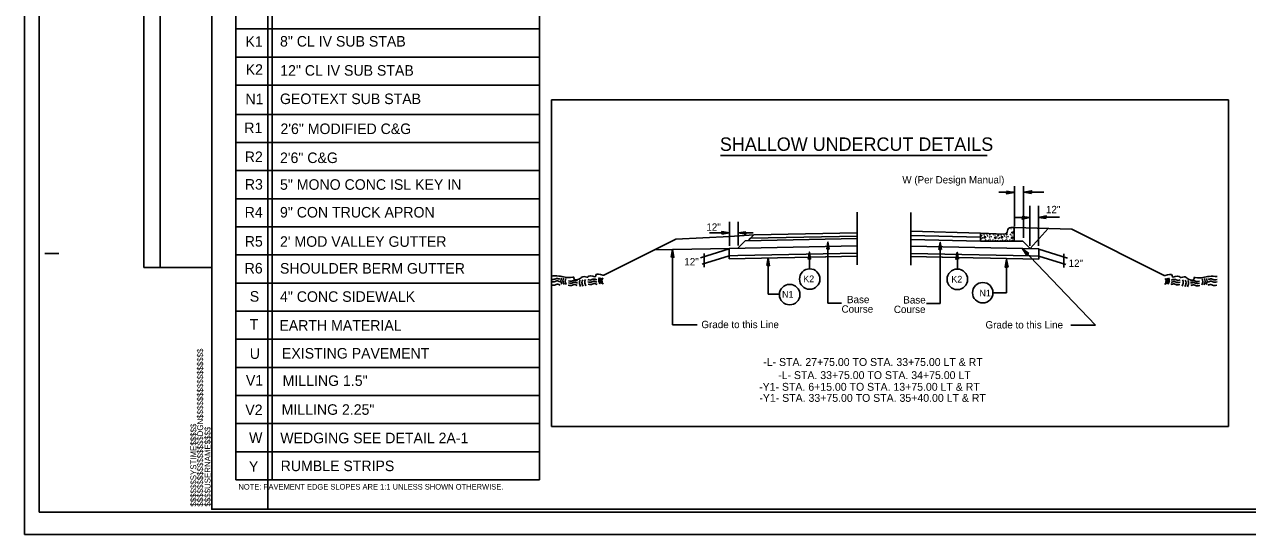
# Model space of a CAD drawing. Extents: x 1640342 to 1730599, y 538663 to 843747.
# Drawn here: x 1729840.7 to 1730058.2, y 539863.4 to 539954.1 of the extents above; entities that cross this region are included whole.
import ezdxf

# ---------------------------------------------------------------- set-up
doc = ezdxf.new("R2010")
doc.units = 0
for name, color, linetype in [('Default', 7, 'Continuous'), ('Old_Level_10', 7, 'Continuous'), ('Old_Level_11', 7, 'Continuous'), ('Old_Level_19', 7, 'Continuous'), ('Old_Level_2', 7, 'Continuous'), ('Old_Level_21', 7, 'Continuous'), ('Old_Level_3', 7, 'Continuous'), ('Old_Level_5', 7, 'Continuous'), ('Sheet Block Revision CELL', 7, 'Continuous'), ('Sheet Clip Boundary CELL', 7, 'Continuous'), ('Sheet Layout Plan Border', 7, 'Continuous'), ('Sheet Plan CELL', 7, 'Continuous'), ('Sheet Plan Layout CELL', 7, 'Continuous'), ('Sheet Plot Border Inside CELL', 7, 'Continuous'), ('Sheet Plot Border Outside CELL', 7, 'Continuous'), ('Typical Curb CELL', 7, 'Continuous'), ('Typical Detail Wedge2 CELL', 7, 'Continuous'), ('Typical ID Circle CELL', 7, 'Continuous'), ('Typical Pavement Slope CELL', 7, 'Continuous'), ('Typical Terminator CELL', 7, 'Continuous'), ('Typical Text Label CELL', 7, 'Continuous')]:
    doc.layers.add(name, color=color, linetype=linetype)

msp = doc.modelspace()

# ---------------------------------------------------------------- linework, layer by layer
at = {"layer": 'Old_Level_10'}
for p, q in [((1730043.33, 539909.44), (1730026.89, 539917.66)), ((1729943.71, 539909.5), (1729956.48, 539915.88))]:
    msp.add_line(p, q, dxfattribs=at)
at = {"layer": 'Old_Level_11'}
for p, q in [((1730013.94, 539924.26), (1730016.6, 539924.26)), ((1730016.71, 539918.19), (1730016.71, 539925.35)), ((1730018.35, 539916.12), (1730018.35, 539925.33)), ((1730018.39, 539924.27), (1730021.91, 539924.27)), ((1730019.47, 539914.7), (1730019.47, 539921.85)), ((1730021.01, 539914.7), (1730021.01, 539921.86)), ((1729988.76, 539911.32), (1729988.76, 539920.7)), ((1729998.28, 539911.26), (1729998.28, 539920.65)), ((1730016.65, 539919.74), (1730019.32, 539919.74)), ((1730021.23, 539919.8), (1730024.75, 539919.8)), ((1729966.03, 539914.75), (1729966.03, 539918.98)), ((1729967.57, 539914.76), (1729967.57, 539918.98)), ((1729966.03, 539917.02), (1729962.51, 539917.02)), ((1729970.24, 539917.02), (1729967.57, 539917.02)), ((1729960.89, 539912.61), (1729965.98, 539914.16)), ((1729961.19, 539911.47), (1729965.98, 539912.95)), ((1730026.15, 539912.55), (1730021.06, 539914.1)), ((1730025.85, 539911.41), (1730021.06, 539912.89))]:
    msp.add_line(p, q, dxfattribs=at)
for points in [[(1730015.29, 539924.47), (1730016.66, 539924.24), (1730015.29, 539923.99), (1730015.46, 539924.24)], [(1730019.77, 539924.04), (1730018.4, 539924.26), (1730019.77, 539924.51), (1730019.59, 539924.26)], [(1730018.08, 539919.97), (1730019.45, 539919.74), (1730018.08, 539919.49), (1730018.26, 539919.74)], [(1730022.36, 539919.56), (1730020.99, 539919.78), (1730022.36, 539920.03), (1730022.19, 539919.78)], [(1729964.67, 539916.79), (1729966.03, 539917.02), (1729964.67, 539917.27), (1729964.84, 539917.02)], [(1729968.94, 539917.24), (1729967.57, 539917.02), (1729968.94, 539916.77), (1729968.76, 539917.02)]]:
    msp.add_lwpolyline(points, close=True, dxfattribs=at)
at = {"layer": 'Old_Level_19'}
for p, q in [((1729932.29, 539873.1), (1729932.29, 540033.18)), ((1729878.27, 539873.1), (1729878.27, 540003.1)), ((1729884.76, 539873.1), (1729884.76, 540003.1)), ((1729878.27, 539953.31), (1729932.29, 539953.31)), ((1729878.27, 539948.31), (1729932.29, 539948.31)), ((1729878.27, 539943.31), (1729932.29, 539943.31)), ((1729878.27, 539938.1), (1729932.29, 539938.1)), ((1729878.27, 539933.09), (1729932.29, 539933.09)), ((1729878.27, 539928.1), (1729932.29, 539928.1)), ((1729878.27, 539923.1), (1729932.29, 539923.1)), ((1729878.27, 539918.1), (1729932.29, 539918.1)), ((1729878.27, 539913.1), (1729932.29, 539913.1)), ((1729878.27, 539908.1), (1729932.29, 539908.1)), ((1729878.27, 539903.1), (1729932.29, 539903.1)), ((1729878.27, 539898.1), (1729932.29, 539898.1)), ((1729878.27, 539893.1), (1729932.29, 539893.1)), ((1729878.27, 539888.1), (1729932.29, 539888.1)), ((1729878.27, 539883.1), (1729932.29, 539883.1)), ((1729878.27, 539878.1), (1729932.29, 539878.1)), ((1729878.27, 539873.1), (1729932.29, 539873.1))]:
    msp.add_line(p, q, dxfattribs=at)
at = {"layer": 'Old_Level_2'}
for p, q in [((1730026.89, 539917.66), (1730016.68, 539917.98)), ((1730019.53, 539914.23), (1730022.71, 539917.79)), ((1729956.48, 539915.88), (1729966.09, 539916.41)), ((1729968.83, 539915.6), (1729967.52, 539914.29)), ((1729970.38, 539916.65), (1729969.34, 539915.61)), ((1730018.21, 539915.55), (1730019.53, 539914.23)), ((1729965.98, 539914.26), (1729952.7, 539913.99))]:
    msp.add_line(p, q, dxfattribs=at)
for points in [[(1729943.71, 539909.5), (1729943.5, 539909.52), (1729942.26, 539909.52), (1729942.26, 539909.34), (1729941.02, 539909.34), (1729940.84, 539909.16), (1729940.66, 539909.16), (1729939.78, 539909.16), (1729939.6, 539908.99), (1729938.36, 539908.99), (1729938.36, 539909.16), (1729938.18, 539909.16), (1729935.7, 539909.34), (1729934.28, 539909.34)], [(1729935.89, 539908.77), (1729935.31, 539908.91), (1729934.72, 539908.73), (1729934.28, 539908.81)], [(1729935.91, 539908.33), (1729935.33, 539908.47), (1729934.74, 539908.29), (1729934.3, 539908.37)], [(1729936.2, 539909), (1729936.06, 539908.52), (1729936.26, 539907.9)], [(1729936.58, 539908.96), (1729936.44, 539908.48), (1729936.64, 539907.86)], [(1729936.97, 539908.94), (1729936.84, 539908.46), (1729937.03, 539907.84)], [(1729939.03, 539908.47), (1729938.45, 539908.61), (1729937.86, 539908.43), (1729937.42, 539908.51)], [(1729939.5, 539908.6), (1729939.36, 539908.12), (1729939.56, 539907.51)], [(1729939.95, 539908.66), (1729939.82, 539908.18), (1729940.01, 539907.57)], [(1729940.45, 539908.72), (1729940.31, 539908.24), (1729940.51, 539907.62)], [(1729942.45, 539908.67), (1729941.87, 539908.81), (1729941.28, 539908.63), (1729940.84, 539908.71)], [(1729942.94, 539909.06), (1729942.8, 539908.58), (1729943, 539907.96)], [(1729943.23, 539909.04), (1729943.09, 539908.56), (1729943.29, 539907.94)], [(1729943.51, 539909), (1729943.37, 539908.52), (1729943.57, 539907.9)], [(1730043.33, 539909.44), (1730043.54, 539909.46), (1730044.78, 539909.46), (1730044.78, 539909.28), (1730046.02, 539909.28), (1730046.2, 539909.11), (1730046.38, 539909.11), (1730047.27, 539909.11), (1730047.44, 539908.93), (1730048.69, 539908.93), (1730048.69, 539909.11), (1730048.86, 539909.11), (1730051.35, 539909.28), (1730052.76, 539909.28)], [(1730043.53, 539908.94), (1730043.67, 539908.46), (1730043.47, 539907.85)], [(1730043.81, 539908.98), (1730043.95, 539908.5), (1730043.75, 539907.89)], [(1730044.11, 539909), (1730044.25, 539908.52), (1730044.05, 539907.91)], [(1730044.59, 539908.61), (1730045.17, 539908.75), (1730045.77, 539908.57), (1730046.2, 539908.65)], [(1730046.59, 539908.66), (1730046.73, 539908.18), (1730046.53, 539907.57)], [(1730047.09, 539908.6), (1730047.23, 539908.12), (1730047.03, 539907.51)], [(1730047.55, 539908.54), (1730047.68, 539908.07), (1730047.49, 539907.45)], [(1730048.01, 539908.41), (1730048.59, 539908.55), (1730049.18, 539908.37), (1730049.62, 539908.45)], [(1730050.07, 539908.88), (1730050.21, 539908.4), (1730050.01, 539907.79)], [(1730050.47, 539908.9), (1730050.61, 539908.42), (1730050.41, 539907.81)], [(1730050.84, 539908.94), (1730050.98, 539908.46), (1730050.78, 539907.85)], [(1730051.15, 539908.71), (1730051.73, 539908.85), (1730052.32, 539908.67), (1730052.76, 539908.75)], [(1729935.97, 539907.75), (1729935.39, 539907.89), (1729934.8, 539907.71), (1729934.36, 539907.79)], [(1729938.99, 539907.69), (1729938.41, 539907.83), (1729937.82, 539907.65), (1729937.38, 539907.73)], [(1729939.03, 539908.11), (1729938.45, 539908.25), (1729937.86, 539908.07), (1729937.42, 539908.15)], [(1729942.47, 539908.27), (1729941.89, 539908.41), (1729941.3, 539908.23), (1729940.86, 539908.31)], [(1729942.53, 539907.87), (1729941.95, 539908.01), (1729941.36, 539907.83), (1729940.92, 539907.91)], [(1730044.52, 539907.82), (1730045.09, 539907.96), (1730045.69, 539907.78), (1730046.12, 539907.86)], [(1730044.57, 539908.21), (1730045.15, 539908.35), (1730045.75, 539908.17), (1730046.18, 539908.25)], [(1730048.01, 539908.06), (1730048.59, 539908.19), (1730049.18, 539908.02), (1730049.62, 539908.09)], [(1730048.05, 539907.64), (1730048.63, 539907.78), (1730049.22, 539907.6), (1730049.66, 539907.68)], [(1730051.07, 539907.7), (1730051.65, 539907.84), (1730052.24, 539907.66), (1730052.68, 539907.74)], [(1730051.13, 539908.27), (1730051.71, 539908.41), (1730052.3, 539908.23), (1730052.74, 539908.31)]]:
    msp.add_spline(points, degree=3, dxfattribs=at)
at = {"layer": 'Old_Level_3'}
for p, q in [((1729998.28, 539917.31), (1730010.68, 539916.98)), ((1729966.09, 539916.41), (1729970.38, 539916.65)), ((1729968.83, 539915.6), (1729988.76, 539916)), ((1729969.81, 539916.08), (1729969.34, 539915.61)), ((1729970.38, 539916.65), (1729969.81, 539916.08)), ((1729988.76, 539916.46), (1729969.81, 539916.08)), ((1729969.81, 539916.08), (1729969.81, 539916.08)), ((1729988.76, 539917.02), (1729970.38, 539916.65)), ((1729998.28, 539916.59), (1730010.66, 539916.26)), ((1730010.68, 539915.58), (1729998.28, 539915.84)), ((1730018.21, 539915.55), (1730016.68, 539915.58)), ((1729965.98, 539914.26), (1729988.76, 539914.71)), ((1729965.98, 539914.16), (1729965.98, 539912.95)), ((1729965.98, 539912.95), (1729965.98, 539912.41)), ((1729983.19, 539912.76), (1729988.76, 539912.87)), ((1729988.76, 539912.87), (1729988.76, 539913.41)), ((1730021.06, 539914.2), (1729998.28, 539914.66)), ((1729998.28, 539912.81), (1729998.28, 539913.35)), ((1730021.06, 539914.1), (1730021.06, 539912.89)), ((1730021.06, 539912.89), (1730021.06, 539912.36)), ((1729977.66, 539912.65), (1729977.67, 539912.67)), ((1729977.67, 539912.65), (1729983.11, 539912.76)), ((1729977.67, 539912.67), (1729977.67, 539912.65)), ((1730003.85, 539912.7), (1729998.28, 539912.81)), ((1730009.37, 539912.59), (1730003.93, 539912.7)), ((1730009.38, 539912.62), (1730009.37, 539912.59)), ((1730009.38, 539912.59), (1730009.38, 539912.62))]:
    msp.add_line(p, q, dxfattribs=at)
for points in [[(1729988.76, 539913.41), (1729967.51, 539912.98), (1729965.98, 539912.95)], [(1729998.28, 539913.35), (1730019.53, 539912.93), (1730021.06, 539912.89)], [(1729965.98, 539912.41), (1729974.59, 539912.59), (1729977.66, 539912.65)], [(1729983.11, 539912.76), (1729983.19, 539912.76)], [(1730003.93, 539912.7), (1730003.85, 539912.7)], [(1730021.06, 539912.36), (1730012.45, 539912.53), (1730009.38, 539912.59)]]:
    msp.add_lwpolyline(points, dxfattribs=at)
at = {"layer": 'Old_Level_5'}
for p, q in [((1729983.53, 539904.55), (1729983.54, 539915.17)), ((1730003.52, 539904.49), (1730003.5, 539915.11)), ((1729955.91, 539900.69), (1729955.93, 539913.94)), ((1730031.13, 539900.63), (1730018.17, 539914.21)), ((1729972.9, 539906.13), (1729972.91, 539911.96)), ((1730015.33, 539906.38), (1730015.33, 539912.22)), ((1730012.9, 539906.38), (1730015.33, 539906.38)), ((1729974.92, 539906.13), (1729972.9, 539906.13)), ((1729985.96, 539904.55), (1729983.53, 539904.55)), ((1730001.08, 539904.49), (1730003.52, 539904.49)), ((1729960.31, 539900.69), (1729955.91, 539900.69)), ((1730026.73, 539900.63), (1730031.13, 539900.63))]:
    msp.add_line(p, q, dxfattribs=at)
at = {"layer": 'Sheet Block Revision CELL'}
msp.add_line((1729864.8, 539910.86), (1729864.79, 540068.99), dxfattribs=at)
msp.add_lwpolyline([(1729861.89, 539910.86), (1729861.89, 540068.99), (1729873.99, 540068.99), (1729873.99, 539910.86)], close=True, dxfattribs=at)
at = {"layer": 'Sheet Clip Boundary CELL'}
msp.add_lwpolyline([(1729883.99, 539867.86), (1730163.99, 539867.86), (1730163.99, 540035.56), (1730126.14, 540035.56), (1730126.14, 540077.86), (1729883.99, 540077.86)], close=True, dxfattribs=at)
at = {"layer": 'Sheet Layout Plan Border'}
msp.add_lwpolyline([(1729883.99, 539867.86), (1730163.99, 539867.86), (1730163.99, 540035.56), (1730126.14, 540035.56), (1730126.14, 540077.86), (1729883.99, 540077.86)], close=True, dxfattribs=at)
at = {"layer": 'Sheet Plan CELL'}
for p, q in [((1729844.3, 539913.36), (1729846.8, 539913.36)), ((1729873.99, 539867.86), (1729873.99, 539867.86))]:
    msp.add_line(p, q, dxfattribs=at)
for points in [[(1730174, 540077.86), (1729873.99, 540077.86), (1729873.99, 539867.86), (1730173.99, 539867.86)], [(1729873.99, 539867.86), (1729873.99, 540077.86), (1730133.98, 540077.86), (1730133.99, 540047.85), (1730173.99, 540047.85), (1730173.99, 539867.86)]]:
    msp.add_lwpolyline(points, close=True, dxfattribs=at)
at = {"layer": 'Sheet Plan Layout CELL'}
msp.add_lwpolyline([(1729873.99, 540077.86), (1729873.99, 539867.86), (1730173.99, 539867.86), (1730173.99, 540035.56), (1730126.14, 540035.56), (1730126.14, 540077.86)], close=True, dxfattribs=at)
at = {"layer": 'Sheet Plot Border Inside CELL'}
msp.add_lwpolyline([(1729843.29, 539867.36), (1730176.49, 539867.36), (1730176.49, 540078.36), (1729843.29, 540078.36)], close=True, dxfattribs=at)
at = {"layer": 'Sheet Plot Border Outside CELL'}
msp.add_lwpolyline([(1729840.69, 539863.36), (1730177.39, 539863.36), (1730177.39, 540082.36), (1729840.69, 540082.36)], close=True, dxfattribs=at)
at = {"layer": 'Typical Curb CELL'}
for p, q in [((1730015.48, 539917.38), (1730015.48, 539917.4)), ((1730016.68, 539917.98), (1730016.05, 539917.98)), ((1730016.68, 539915.58), (1730016.68, 539917.98)), ((1730010.68, 539915.58), (1730010.68, 539916.98)), ((1730010.68, 539916.98), (1730014.88, 539916.8)), ((1730016.68, 539915.58), (1730010.68, 539915.58)), ((1730011.3, 539916.15), (1730011.51, 539916.44)), ((1730011.59, 539916.17), (1730011.3, 539916.15)), ((1730011.51, 539916.44), (1730011.59, 539916.17)), ((1730013.14, 539916.03), (1730013.29, 539916.3)), ((1730013.54, 539916.12), (1730013.14, 539916.03)), ((1730013.29, 539916.3), (1730013.54, 539916.12)), ((1730014.3, 539916.15), (1730014.51, 539916.44)), ((1730014.59, 539916.17), (1730014.3, 539916.15)), ((1730014.51, 539916.44), (1730014.59, 539916.17)), ((1730016.14, 539916.03), (1730016.29, 539916.3)), ((1730016.53, 539916.12), (1730016.14, 539916.03)), ((1730016.22, 539917.18), (1730016.26, 539916.96)), ((1730016.59, 539917.07), (1730016.22, 539917.18)), ((1730016.26, 539916.96), (1730016.59, 539917.07)), ((1730016.29, 539916.3), (1730016.53, 539916.12))]:
    msp.add_line(p, q, dxfattribs=at)
for centre in [(1730016.12, 539917.8), (1730016.52, 539917.27), (1730016.64, 539917.71), (1730010.7, 539915.65), (1730010.72, 539916.39), (1730010.76, 539916.62), (1730010.85, 539916.04), (1730010.89, 539916.54), (1730011.08, 539916.15), (1730011.15, 539916.84), (1730011.21, 539915.59), (1730011.38, 539916.63), (1730011.49, 539916.88), (1730011.59, 539915.76), (1730011.85, 539916.73), (1730011.92, 539916.48), (1730012.08, 539915.7), (1730012.28, 539916.28), (1730012.34, 539916.69), (1730012.36, 539915.91), (1730012.39, 539916.81), (1730012.49, 539915.63), (1730012.58, 539916.34), (1730012.92, 539915.78), (1730013, 539916.74), (1730013.29, 539916.62), (1730013.33, 539915.69), (1730013.7, 539915.65), (1730013.71, 539916.39), (1730013.76, 539916.62), (1730013.85, 539916.04), (1730013.89, 539916.54), (1730014.08, 539916.15), (1730014.15, 539916.76), (1730014.2, 539915.59), (1730014.38, 539916.63), (1730014.59, 539915.76), (1730014.85, 539916.73), (1730014.92, 539916.48), (1730015.08, 539915.7), (1730015.27, 539916.28), (1730015.34, 539916.69), (1730015.36, 539915.91), (1730015.38, 539916.81), (1730015.49, 539915.63), (1730015.57, 539916.34), (1730015.92, 539915.78), (1730016, 539916.74), (1730016.29, 539916.62), (1730016.33, 539915.69)]:
    msp.add_circle(centre, 0.0192, dxfattribs=at)
for centre, start, end in [((1730014.9, 539917.38), 267.6155, 0), ((1730016.05, 539917.4), 90, 180)]:
    msp.add_arc(centre, 0.575, start, end, dxfattribs=at)
at = {"layer": 'Typical Detail Wedge2 CELL'}
for p, q in [((1729934.38, 539940.7), (1730054.79, 539940.7)), ((1729934.38, 539882.6), (1729934.38, 539940.7)), ((1730054.79, 539940.7), (1730054.79, 539882.6)), ((1730054.79, 539882.6), (1729934.38, 539882.6))]:
    msp.add_line(p, q, dxfattribs=at)
at = {"layer": 'Typical ID Circle CELL'}
for p, q in [((1729980.26, 539910.63), (1729980.26, 539913.42)), ((1730006.56, 539910.57), (1730006.56, 539913.48))]:
    msp.add_line(p, q, dxfattribs=at)
for centre in [(1729980.31, 539908.81), (1730006.56, 539908.76), (1729976.75, 539906.04), (1730011.08, 539906.38)]:
    msp.add_circle(centre, 1.82, dxfattribs=at)
at = {"layer": 'Typical Pavement Slope CELL'}
for p, q in [((1729961.57, 539913.38), (1729961.57, 539910.93)), ((1730025.48, 539913.32), (1730025.48, 539910.88))]:
    msp.add_line(p, q, dxfattribs=at)
for points in [[(1729955.69, 539912.7), (1729955.93, 539914.08), (1729956.17, 539912.69), (1729955.93, 539912.87)], [(1730019.29, 539913.36), (1730018.17, 539914.21), (1730018.94, 539913.03), (1730019, 539913.32)], [(1729972.68, 539911.2), (1729972.92, 539912.58), (1729973.16, 539911.19), (1729972.92, 539911.36)], [(1730015.57, 539910.93), (1730015.33, 539912.31), (1730015.09, 539910.92), (1730015.33, 539911.1)]]:
    msp.add_lwpolyline(points, close=True, dxfattribs=at)
at = {"layer": 'Typical Terminator CELL'}
for points in [[(1729983.33, 539914.15), (1729983.54, 539915.38), (1729983.76, 539914.14), (1729983.54, 539914.3)], [(1730003.72, 539914.09), (1730003.51, 539915.32), (1730003.29, 539914.09), (1730003.51, 539914.24)], [(1729980.05, 539912.38), (1729980.26, 539913.61), (1729980.48, 539912.37), (1729980.26, 539912.53)], [(1730006.75, 539912.34), (1730006.54, 539913.57), (1730006.32, 539912.33), (1730006.54, 539912.49)]]:
    msp.add_lwpolyline(points, close=True, dxfattribs=at)
at = {"layer": 'Typical Text Label CELL'}
msp.add_line((1729964.42, 539930.77), (1730011.89, 539930.77), dxfattribs=at)

# ---------------------------------------------------------------- texts
at = {"layer": 'Default'}
msp.add_text('NOTE: PAVEMENT EDGE SLOPES ARE 1:1 UNLESS SHOWN OTHERWISE.', height=1, dxfattribs=at).set_placement((1729878.73, 539871.36))
at = {"layer": 'Old_Level_21'}
for s, height, p in [('K1', 1.875, (1729879.99, 539950.13)), ('8" CL IV SUB STAB', 1.875, (1729886.13, 539950.17)), ('K2', 1.875, (1729880.03, 539945.15)), ('12" CL IV SUB STAB', 1.875, (1729886.17, 539944.99)), ('N1', 1.875, (1729879.99, 539939.91)), ('GEOTEXT SUB STAB', 1.875, (1729886.13, 539939.94)), ('R1', 1.875, (1729879.78, 539934.77)), ('2\'6" MODIFIED C&G', 1.875, (1729886.21, 539934.61)), ('R2', 1.875, (1729879.86, 539929.63)), ('2\'6" C&G', 1.875, (1729886.13, 539929.45)), ('R3', 1.875, (1729879.87, 539924.73)), ('5" MONO CONC ISL KEY IN', 1.875, (1729886.13, 539924.69)), ('R4', 1.875, (1729879.85, 539919.76)), ('9" CON TRUCK APRON', 1.875, (1729886.13, 539919.76)), ('R5', 1.875, (1729879.86, 539914.59)), ("2' MOD VALLEY GUTTER", 1.875, (1729886.13, 539914.55)), ('R6', 1.875, (1729879.84, 539909.8)), ('SHOULDER BERM GUTTER', 1.875, (1729886.13, 539909.78)), ('S', 1.88, (1729880.75, 539904.79)), ('4" CONC SIDEWALK', 1.875, (1729886.13, 539904.76)), ('T', 1.88, (1729880.75, 539899.8)), ('EARTH MATERIAL', 1.875, (1729886.02, 539899.63)), ('U', 1.88, (1729880.75, 539894.61)), ('EXISTING PAVEMENT', 1.875, (1729886.48, 539894.67)), ('V1', 1.875, (1729880.07, 539889.85)), ('MILLING 1.5"', 1.875, (1729886.6, 539889.8)), ('V2', 1.875, (1729879.96, 539884.61)), ('MILLING 2.25"', 1.875, (1729886.42, 539884.66)), ('W', 1.88, (1729880.63, 539879.66)), ('WEDGING SEE DETAIL 2A-1', 1.875, (1729886.18, 539879.6)), ('Y', 1.88, (1729880.59, 539874.53)), ('RUMBLE STRIPS', 1.875, (1729886.25, 539874.64))]:
    msp.add_text(s, height=height, dxfattribs=at).set_placement(p)
at = {"layer": 'Old_Level_3'}
for s, height, p in [('W (Per Design Manual)', 1.3056, (1729996.78, 539925.82)), ('12"', 1.306, (1729958.02, 539911.25)), ('12"', 1.306, (1730026.34, 539910.97)), ('Course', 1.306, (1729985.97, 539902.83)), ('  Base', 1.306, (1729985.97, 539904.52)), ('  Base', 1.306, (1729995.98, 539904.46)), ('Course', 1.306, (1729995.27, 539902.77)), ('Grade to this Line', 1.3056, (1729961.05, 539900.08)), ('Grade to this Line', 1.3056, (1730011.57, 539900.02))]:
    msp.add_text(s, height=height, dxfattribs=at).set_placement(p)
at = {"layer": 'Old_Level_5'}
for p in [(1730022.32, 539920.53), (1729961.94, 539917.4)]:
    msp.add_text('12"', height=1.306, dxfattribs=at).set_placement(p)
at = {"layer": 'Sheet Plan CELL'}
for s, p in [('$$$$$$$$$$$$$$$$DGN$$$$$$$$$$$$$$$$', (1729872.46, 539868.33)), ('$$$$$$SYSTIME$$$$$', (1729871.25, 539868.33)), ('$$$$USERNAME$$$$', (1729873.77, 539868.34))]:
    msp.add_text(s, height=1.05, rotation=90, dxfattribs=at).set_placement(p)
at = {"layer": 'Typical Pavement Slope CELL'}
for s, height, p in [('K2', 1.19, (1729979.16, 539908.25)), ('K2', 1.19, (1730005.49, 539908.19)), ('N1', 1.19, (1729975.4, 539905.49)), ('N1', 1.19, (1730010.49, 539905.71)), ('-L- STA. 27+75.00 TO STA. 33+75.00 LT & RT', 1.4, (1729972.05, 539893.35)), ('-L- STA. 33+75.00 TO STA. 34+75.00 LT', 1.4, (1729974.7, 539891.02)), ('-Y1- STA. 6+15.00 TO STA. 13+75.00 LT & RT', 1.4, (1729971.32, 539888.94)), ('-Y1- STA. 33+75.00 TO STA. 35+40.00 LT & RT', 1.4, (1729971.36, 539886.97))]:
    msp.add_text(s, height=height, dxfattribs=at).set_placement(p)
at = {"layer": 'Typical Text Label CELL'}
msp.add_text('SHALLOW UNDERCUT DETAILS', height=2.3871, rotation=360, dxfattribs=at).set_placement((1729964.34, 539931.62))

doc.saveas('drawing.dxf')
